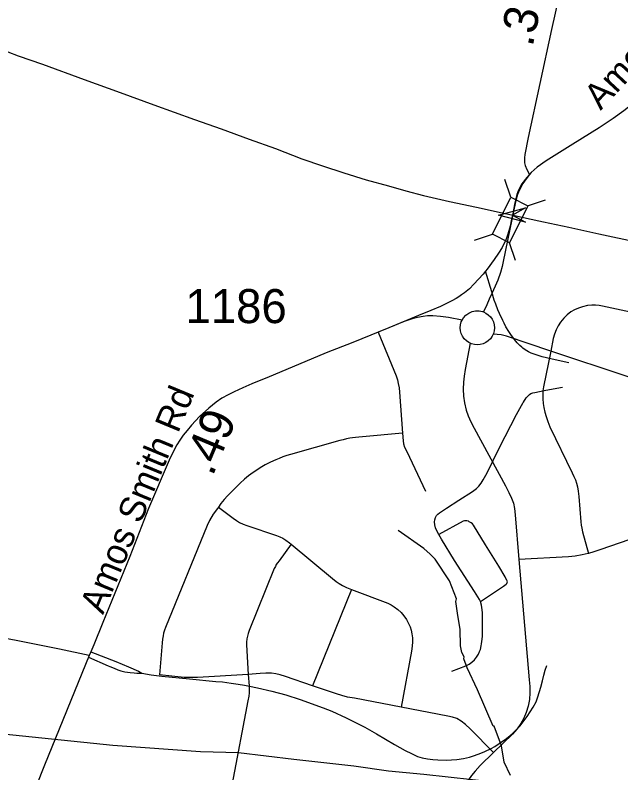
# Model space of a CAD drawing. Extents: x 1383679 to 1536984, y 460658 to 651027.
# Drawn here: x 1402163 to 1404386, y 543705 to 546486 of the extents above; entities that cross this region are included whole.
import ezdxf

# ---------------------------------------------------------------- set-up
doc = ezdxf.new("R2010")
doc.units = 0
for name, color, linetype in [('Exist Hydrographic Misc Water Feature', 7, 'Continuous'), ('Exist Railroad Mainline', 7, 'Continuous'), ('Exist Road Non-System Type 51', 7, 'Continuous'), ('Exist Road Secondary Mileage Hundredths English Label', 7, 'Continuous'), ('Exist Road Secondary Structure Standard Bridge Attributed CELL', 7, 'Continuous'), ('Exist Road Secondary Structure Standard Bridge CELL', 7, 'Continuous'), ('Exist Road Secondary Type 51 Attributed', 7, 'Continuous'), ('Exist Road Secondary Type 51 Label', 7, 'Continuous'), ('Exist Road Secondary Type 51 Number Label', 7, 'Continuous'), ('Exist Utilities Electrical Transmission Line', 7, 'Continuous')]:
    doc.layers.add(name, color=color, linetype=linetype)

msp = doc.modelspace()

# ---------------------------------------------------------------- linework, layer by layer
at = {"layer": 'Exist Hydrographic Misc Water Feature'}
msp.add_lwpolyline([(1403981.1, 543695.1), (1403958.1, 543743.6), (1403947.4, 543803.9), (1403921, 543876.4), (1403917, 543876.5), (1403859.9, 544009.7), (1403821.6, 544090.6), (1403810.2, 544122.8), (1403810.5, 544130.8), (1403802.8, 544147), (1403797.3, 544171.1), (1403796.6, 544231), (1403785.9, 544291.3), (1403780.8, 544334.2), (1403783.1, 544343.3), (1403756.5, 544409.9), (1403704.2, 544489), (1403686.6, 544507.4), (1403663, 544528), (1403568.5, 544594)], dxfattribs=at)
at = {"layer": 'Exist Railroad Mainline'}
msp.add_lwpolyline([(1402096.5, 546365.8), (1402174, 546336.6), (1402262.5, 546306), (1402415.3, 546249.8), (1402548.2, 546202.1), (1402671.5, 546157.5), (1402820.4, 546103.1), (1402918.4, 546068.6), (1403021.7, 546031.3), (1403118.7, 545996.6), (1403215.2, 545958.8), (1403291.1, 545933.1), (1403369.2, 545907.1), (1403450.6, 545881.8), (1403533, 545859.8), (1403596.3, 545840.9), (1403661.6, 545824), (1403757.3, 545802), (1403855.9, 545781.3), (1403950.6, 545760.7), (1404012.7, 545746.9), (1404040.3, 545740.9), (1404102.7, 545727.6), (1404195.1, 545707.4), (1404305.8, 545683.4), (1404448.4, 545652.6)], dxfattribs=at)
at = {"layer": 'Exist Road Non-System Type 51'}
msp.add_line((1403397.2, 544378.2), (1403253.9, 544024.8), dxfattribs=at)
for points in [[(1404050.4, 545901.3), (1404038.2, 545886), (1404026.4, 545868.5), (1404014.8, 545847.6), (1404007.1, 545827.5), (1404000.6, 545805.7), (1403994.6, 545777.9), (1403954.6, 545581.9), (1403950.6, 545563.9), (1403944.4, 545541.8), (1403934.5, 545514), (1403924.6, 545491.8), (1403912.6, 545464.8), (1403902.9, 545443.5), (1403893.9, 545423), (1403881.8, 545397.1)], [(1404195.4, 545209.9), (1404134, 545223.4), (1404097.7, 545232.5), (1404067.3, 545241.9), (1404056.8, 545245.8), (1404046.8, 545250.9), (1404035.1, 545257.2), (1404026.5, 545263.4), (1404022, 545267.4), (1404014.9, 545273.9), (1404006, 545283.3), (1403995.8, 545295.3), (1403982.6, 545313.6), (1403974.7, 545325.5), (1403963.8, 545342.6), (1403957.6, 545355.2), (1403953.1, 545365.1), (1403941.1, 545390.5), (1403934.6, 545405), (1403926.7, 545424.9), (1403921.2, 545440.4), (1403911.9, 545470.9), (1403889.7, 545546.4)], [(1403803.4, 545367), (1403808.5, 545375.5), (1403817.2, 545385.2), (1403827.9, 545392.9), (1403839.9, 545398.2), (1403852.6, 545400.9), (1403865.8, 545400.9), (1403878.5, 545398.2), (1403881.8, 545397.1)], [(1403881.8, 545397.1), (1403890.5, 545392.9), (1403899.5, 545386.6), (1403907.2, 545378.9), (1403913.5, 545370), (1403918, 545360.1), (1403920.9, 545349.6), (1403921.9, 545338.7), (1403920.9, 545327.8), (1403918, 545317.2), (1403917.2, 545315.2)], [(1404638.6, 545349.2), (1404318.9, 545418.2), (1404306.6, 545420.4), (1404293.1, 545421.8), (1404279.2, 545421.2), (1404263.1, 545420), (1404245.9, 545416.1), (1404230.6, 545411.2), (1404215.9, 545404.3), (1404202.4, 545396.9), (1404188.5, 545386.1), (1404177.1, 545374.3), (1404165, 545359.6), (1404156.4, 545345.2), (1404148.9, 545330.9), (1404142.4, 545315.7), (1404137.1, 545299.6), (1404129.5, 545253.3)], [(1403803.4, 545367), (1403753.9, 545376), (1403723.9, 545380.2), (1403696.1, 545382), (1403676.5, 545382), (1403660.2, 545379.8), (1403639.4, 545376), (1403619.6, 545370.9), (1403591, 545362.3), (1403534.4, 545338.9), (1403495.4, 545323.1)], [(1403833.4, 545281.7), (1403827.9, 545284.5), (1403818.9, 545290.8), (1403811.2, 545298.4), (1403805, 545307.4), (1403800.4, 545317.2), (1403797.5, 545327.8), (1403796.6, 545338.7), (1403797.5, 545349.6), (1403800.4, 545360.1), (1403803.4, 545367)], [(1403495.4, 545323.1), (1403561.1, 545161.8), (1403566.2, 545147.7), (1403569.2, 545133.6), (1403572.2, 545118), (1403572.9, 545101.8), (1403584.9, 544951.2)], [(1403917.2, 545315.2), (1403913.4, 545307.4), (1403907.1, 545298.4), (1403899.5, 545290.7), (1403890.5, 545284.4), (1403880.6, 545279.8), (1403870.1, 545277), (1403859.2, 545276.1), (1403848.4, 545277), (1403837.9, 545279.8), (1403833.4, 545281.7)], [(1404129.5, 545253.3), (1403965.9, 545307.8), (1403946.2, 545312.2), (1403917.2, 545315.2)], [(1403833.4, 545281.7), (1403814.9, 545185.2), (1403811.2, 545161.4), (1403808.8, 545138.8), (1403807.6, 545112.9), (1403808.8, 545088.2), (1403812.4, 545063.4), (1403818.5, 545036.6), (1403825.8, 545015.4), (1403835.6, 544993.2), (1403847.9, 544970), (1403962.5, 544758.3), (1403975.4, 544734.1), (1403985.2, 544713.4), (1403991.4, 544694.8), (1403995.6, 544675.2), (1403998.1, 544652), (1404012.1, 544487.8)], [(1404129.5, 545253.3), (1404102.1, 545122.1), (1404100.2, 545106.8), (1404099.9, 545093.7), (1404099.9, 545077.5), (1404100.9, 545061.2), (1404103.4, 545045.9), (1404106.9, 545029.3), (1404111.8, 545012.5), (1404117.8, 544994.3), (1404125.4, 544975.2), (1404207, 544806.7), (1404214, 544792.3), (1404219.4, 544779.9), (1404223.6, 544768.1), (1404227.1, 544754.4), (1404229.9, 544738.8), (1404231.9, 544719.7), (1404239.1, 544626), (1404240.4, 544613.6), (1404242.4, 544603.1), (1404245.9, 544590), (1404267.4, 544510.6)], [(1404454.4, 545144.8), (1404449.5, 545146.3), (1404409.2, 545160.1), (1404129.5, 545253.3)], [(1403717.7, 544580.4), (1403709.1, 544595.5), (1403705.4, 544603.7), (1403703.3, 544615.3), (1403702.4, 544626.1), (1403703.1, 544633.6), (1403705.6, 544641.9), (1403708.9, 544649.4), (1403713.6, 544654.3), (1403720.1, 544659.8), (1403746, 544676.3), (1403791.4, 544705.7), (1403841.3, 544737.6), (1403856.3, 544748.5), (1403865.2, 544757.5), (1403873.7, 544768.5), (1403880.7, 544781), (1403894.9, 544806.1), (1403940, 544899.1), (1404003.6, 545020.5), (1404027.4, 545064.9), (1404028.1, 545066), (1404038.8, 545081.7), (1404042.9, 545086.4), (1404051.1, 545094.2), (1404055.8, 545096.9), (1404063, 545099.9), (1404069.8, 545101.3), (1404110.7, 545109.3), (1404172.4, 545121.1)], [(1403584.9, 544951.2), (1403438.1, 544938.7), (1403424.5, 544937.6), (1403411.5, 544936.2), (1403400.6, 544934.9), (1403390.6, 544933.2), (1403378.9, 544931.1), (1403366.1, 544927.8), (1403354.5, 544924.6), (1403173.6, 544873.5), (1403159.4, 544869.5), (1403145.8, 544864.8), (1403131.6, 544859.4), (1403118.9, 544854), (1403099.6, 544845.3), (1403079.8, 544835), (1403062.1, 544824.7), (1403049.4, 544816.5), (1403036, 544807.3), (1403019.5, 544795.1), (1403004.9, 544783.2), (1402988.2, 544768.2), (1402971.4, 544751.3), (1402956.2, 544737), (1402942.6, 544722.1), (1402930.4, 544708.2), (1402918.2, 544693), (1402909.2, 544680.5)], [(1403584.9, 544951.2), (1403587, 544923.9), (1403588.5, 544912.8), (1403592.2, 544900.2), (1403600.4, 544884.7), (1403668.5, 544739.4)], [(1402909.2, 544680.5), (1402905.8, 544675.6), (1402890, 544654.2), (1402876.1, 544630.6), (1402867.8, 544613.4), (1402714.6, 544238), (1402710.9, 544228.2), (1402707.2, 544217.3), (1402705.4, 544207.6), (1402704, 544196.2), (1402702.6, 544181.8), (1402692.1, 544065)], [(1402909.2, 544680.5), (1402963.1, 544639.6), (1402975.2, 544630.7), (1402986.4, 544623.9), (1402999.1, 544617.8), (1403013.4, 544612.8), (1403121.5, 544576.1), (1403133.6, 544571.8), (1403145, 544566.5), (1403156.4, 544559.3), (1403170, 544549), (1403176.4, 544543.8)], [(1403870.5, 544333.5), (1403955.3, 544390.2), (1403965.4, 544397.9), (1403967.5, 544400), (1403968.3, 544403.9), (1403969.5, 544405.5), (1403968.5, 544410), (1403968, 544411.5), (1403961.5, 544424), (1403937.6, 544463.4), (1403889.7, 544542.1), (1403845.3, 544613.9), (1403841.8, 544618.4), (1403836.8, 544622.4), (1403829.8, 544626.9), (1403826.3, 544628.4), (1403820.3, 544629.9), (1403812.4, 544629.4), (1403806.9, 544628.4), (1403717.7, 544580.4)], [(1404560, 544605.3), (1404543.4, 544602.7), (1404525.9, 544597.8), (1404308.6, 544523.6), (1404286.4, 544515.8), (1404267.4, 544510.6)], [(1403870.5, 544333.5), (1403867.2, 544341.2), (1403848.3, 544370.1), (1403775.4, 544484.3), (1403727.6, 544563.1), (1403717.7, 544580.4)], [(1403176.4, 544543.8), (1403131.4, 544483.4), (1403125.4, 544475.8), (1403121.1, 544469.4), (1403117.8, 544462.8), (1403113.9, 544454.5), (1403022.2, 544227.4), (1403018.1, 544217), (1403014.9, 544207.2), (1403013, 544197), (1403012.1, 544184.9), (1403012.1, 544175.4), (1403018.1, 544066.2)], [(1403176.4, 544543.8), (1403328, 544417.8), (1403340.9, 544407.4), (1403351.9, 544399.6), (1403364.4, 544392.1), (1403378.6, 544385.3), (1403397.2, 544378.2)], [(1404267.4, 544510.6), (1404266.4, 544510.3), (1404244.1, 544504.9), (1404218.1, 544500.7), (1404193.4, 544498.2), (1404012.1, 544487.8)], [(1404012.1, 544487.8), (1404049.8, 544046.6), (1404051.4, 544021.8), (1404051.4, 543998.1), (1404050.2, 543973.8), (1404046.1, 543949.6), (1404038.9, 543926.8), (1404030.1, 543905.7), (1404019.4, 543885.6), (1404005.9, 543867), (1403988.9, 543847.3), (1403918.4, 543779.1)], [(1403397.2, 544378.2), (1403530.6, 544327.2), (1403542.4, 544321.8), (1403554.5, 544314.3), (1403567.4, 544304.7), (1403579.8, 544292.9), (1403589.8, 544281.8), (1403599.4, 544267.2), (1403606.9, 544253.3), (1403612.6, 544240.8), (1403616.5, 544229.1), (1403619, 544215.5), (1403620.9, 544200.2), (1403621.5, 544185.2), (1403620.1, 544169.9), (1403617.6, 544151.3), (1403579.2, 543946.4)], [(1403766, 544078), (1403817.5, 544097.7), (1403829.3, 544104.4), (1403838.7, 544111.5), (1403848.4, 544120.3), (1403856.3, 544129.8), (1403863.2, 544140.8), (1403867.2, 544150.3), (1403870.7, 544158.2), (1403873.7, 544171.2), (1403874.7, 544178.7), (1403876.2, 544187.2), (1403878.2, 544205.1), (1403878.2, 544225), (1403878, 544276.9), (1403877.7, 544292.9), (1403876.2, 544311.3), (1403874.2, 544320.3), (1403870.5, 544333.5)], [(1402440.8, 544149.6), (1402532.1, 544113.4), (1402578.3, 544094.2), (1402615.6, 544077.7), (1402627.9, 544071.1)], [(1402432.1, 544129.6), (1402504.2, 544097.4), (1402509.7, 544095.4), (1402525.6, 544088.9), (1402539.6, 544083.4), (1402550.1, 544079.9), (1402565, 544076), (1402584.5, 544072.8), (1402599.9, 544071.5), (1402609.6, 544071.2), (1402627.9, 544071.1)], [(1402627.9, 544071.1), (1402661.3, 544065), (1402701.2, 544059.4), (1402802.2, 544049.6), (1402899, 544040.5), (1402923.2, 544038.6), (1402955.1, 544034.6), (1402981.5, 544030.6), (1403004.5, 544026.6), (1403023.4, 544022.6), (1403052.4, 544016.7), (1403105.2, 544004.7), (1403156.2, 543990.7), (1403209.4, 543973.9), (1403293.3, 543943.8), (1403325.1, 543930.8), (1403377.1, 543907.4), (1403413.8, 543888.4), (1403445.9, 543872.5), (1403489.3, 543847.6), (1403522.1, 543828.8), (1403555.1, 543809.2), (1403594.5, 543787.3), (1403618, 543775.3), (1403639.4, 543765.3), (1403656.9, 543759.9), (1403676.3, 543755.9), (1403695.3, 543753.9), (1403714.3, 543752.4), (1403744.3, 543751.6), (1403783.4, 543754), (1403808.5, 543757.9), (1403831, 543762.8), (1403848.4, 543768.8), (1403871.6, 543777.1), (1403887.3, 543783.3), (1403910.3, 543794.3), (1403923.8, 543802.2), (1403939.2, 543812.2), (1403966.2, 543830.7), (1403987.6, 543848.7), (1404001.1, 543861.6), (1404016, 543877.3), (1404042.5, 543911.4), (1404064.7, 543945.5), (1404074.9, 543965.3), (1404081.8, 543983.6), (1404092.7, 544019.9), (1404098.8, 544043), (1404103.2, 544063.4), (1404108.8, 544081.9), (1404114.9, 544099.2)], [(1403018.1, 544066.2), (1402832.1, 544055.2), (1402814.4, 544054.5), (1402799.5, 544054.5), (1402782.5, 544055.2), (1402692.1, 544065)], [(1403018.1, 544066.2), (1403021.6, 544024.1), (1403021.9, 544011.8), (1403021.6, 543998.8), (1403020, 543986.3), (1403016.9, 543969.2), (1402959.8, 543665.3), (1402958.5, 543657.1), (1402957.5, 543649.5), (1402957.5, 543641.2), (1402957.9, 543630.8), (1402959.4, 543618.8), (1402978.5, 543497.5)], [(1403253.9, 544024.8), (1403154.6, 544058.4), (1403135.1, 544064.6), (1403120, 544067.9), (1403103.9, 544070.2), (1403083.1, 544070.2), (1403062, 544069), (1403018.1, 544066.2)], [(1403579.2, 543946.4), (1403408.2, 543979.2), (1403382.6, 543983.2), (1403362, 543988.8), (1403342.5, 543994.8), (1403253.9, 544024.8)], [(1403918.4, 543779.1), (1403832.6, 543866.1), (1403815.4, 543882.8), (1403799.8, 543895.1), (1403784.1, 543904), (1403767.9, 543909.6), (1403751.1, 543913.4), (1403579.2, 543946.4)], [(1403918.4, 543779.1), (1403869.6, 543731.8), (1403851, 543711.1), (1403837.6, 543695.1), (1403826.8, 543679.7), (1403817.5, 543663.7), (1403809.8, 543644), (1403767.9, 543500), (1403755, 543459.2), (1403743.1, 543427.8)]]:
    msp.add_lwpolyline(points, dxfattribs=at)
at = {"layer": 'Exist Road Secondary Structure Standard Bridge Attributed CELL'}
msp.add_lwpolyline([(1404035.9, 545725.8), (1403936.5, 545752.4), (1404035.9, 545779), (1403987.9, 545752.4)], close=True, dxfattribs=at)
at = {"layer": 'Exist Road Secondary Structure Standard Bridge CELL'}
for p, q in [((1403982.2, 545817.5), (1403960.3, 545882.9)), ((1404043.9, 545786.7), (1404109.3, 545808.5)), ((1403848.9, 545660.6), (1403914.3, 545682.5)), ((1403999.3, 545585.5), (1403977.5, 545650.9))]:
    msp.add_line(p, q, dxfattribs=at)
msp.add_lwpolyline([(1403914.3, 545682.5), (1403981.9, 545817.6), (1404045, 545786.1), (1403977.5, 545650.9)], close=True, dxfattribs=at)
at = {"layer": 'Exist Road Secondary Type 51 Attributed'}
for points in [[(1404158.1, 546555), (1404131.7, 546433.7), (1404045.6, 546036.6), (1404033.1, 545975.1), (1404032, 545963), (1404032.1, 545956), (1404032.9, 545943.9), (1404034.9, 545934), (1404040.9, 545920), (1404050.3, 545901.3)], [(1404702.7, 546488.3), (1404626.2, 546385.4), (1404589.8, 546337.5), (1404556.2, 546294.5), (1404523.7, 546255.5), (1404502, 546231), (1404477.5, 546205.9), (1404456.4, 546185.4), (1404426.9, 546158.8), (1404397.6, 546135.2), (1404358.3, 546107.3), (1404306.5, 546072.9), (1404209.6, 546012.5), (1404161.1, 545982), (1404112.2, 545951.8), (1404079, 545928.6), (1404057.2, 545909.2), (1404050.3, 545901.3)], [(1404050.3, 545901.3), (1404040.9, 545890.4), (1404022.9, 545866.7), (1404011.4, 545846.2), (1404007.5, 545837.7), (1404004, 545827.3), (1403996, 545791.4), (1403987.9, 545752.4)], [(1403987.9, 545752.4), (1403983.5, 545731), (1403979.5, 545711.1), (1403975.2, 545694.2), (1403970.5, 545678.7), (1403967.3, 545670.7), (1403964.1, 545661.2), (1403961.1, 545655.3), (1403957.1, 545646.8), (1403950.2, 545633.9), (1403936.6, 545612.8), (1403921, 545589.8), (1403895.4, 545553.5), (1403889.7, 545546.4), (1403881.2, 545535.8), (1403863.8, 545516.7), (1403846.8, 545499.2), (1403829.9, 545482.2), (1403812.2, 545467.4), (1403801.4, 545459.5), (1403791.1, 545452.6), (1403782, 545446.3), (1403766, 545437.2), (1403746.6, 545428.1), (1403723.6, 545417.2), (1403688.5, 545402.5), (1403642.7, 545383.7), (1403534.3, 545338.9), (1403402.3, 545285.2), (1403304.3, 545246.3), (1403202.8, 545203.6), (1403094.7, 545159), (1403031.8, 545133), (1402998.2, 545118.7), (1402966.2, 545103.9), (1402945, 545092.9), (1402921.8, 545080), (1402900.8, 545066), (1402873.8, 545043.7), (1402838.9, 545012.8), (1402809.4, 544981.4), (1402793.5, 544961.9), (1402779.5, 544944.5), (1402767, 544926.5), (1402755.6, 544909.1), (1402742.1, 544883.3), (1402727.6, 544853.2), (1402652.6, 544675.3), (1402584, 544499.4), (1402484.7, 544256.9), (1402451.8, 544175.2), (1402440.8, 544149.6), (1402434.8, 544135.7)], [(1402434.8, 544135.7), (1402325.7, 544158.7), (1402165.9, 544191), (1402075, 544207.5)], [(1402434.8, 544135.7), (1402270.2, 543733.5), (1402178.9, 543502.1), (1402164, 543462.2), (1402156.9, 543442.1)]]:
    msp.add_lwpolyline(points, dxfattribs=at)
at = {"layer": 'Exist Utilities Electrical Transmission Line'}
msp.add_lwpolyline([(1400926, 544099.8), (1401548.2, 543906.8), (1402520.6, 543806.5), (1402843.5, 543783.8), (1402982.1, 543779.3), (1403185.7, 543755.1), (1403405.3, 543730.9), (1403533, 543712.3), (1403662.8, 543699.9), (1403930.3, 543670.7), (1404327.6, 543626.9), (1404778.6, 543564), (1404882, 543535.9)], dxfattribs=at)

# ---------------------------------------------------------------- texts
at = {"layer": 'Exist Road Secondary Mileage Hundredths English Label'}
for s, rotation, p in [('.34', 78.154, (1404061.7, 546366.8)), ('.49', 67.1582, (1402886.9, 544790.4))]:
    msp.add_text(s, height=125, rotation=rotation, dxfattribs=at).set_placement(p)
at = {"layer": 'Exist Road Secondary Type 51 Label'}
for rotation, p in [(47.2252, (1404311.6, 546134.3)), (67.5254, (1402485.1, 544283.3))]:
    msp.add_text('Amos Smith Rd', height=95, rotation=rotation, dxfattribs=at).set_placement(p)
at = {"layer": 'Exist Road Secondary Type 51 Number Label'}
msp.add_text('1186', height=125, dxfattribs=at).set_placement((1402787.7, 545355.7))

doc.saveas('drawing.dxf')
